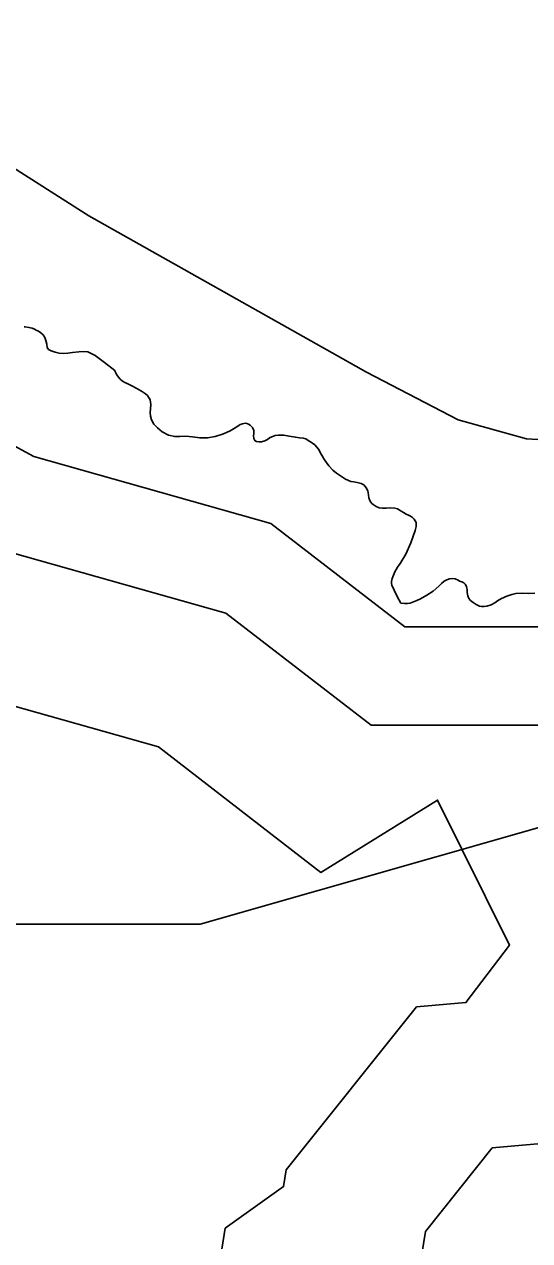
# Model space of a CAD drawing. Extents: x 2082433 to 2279600, y 546599 to 755198.
# Drawn here: x 2180418 to 2180803, y 625167 to 626093 of the extents above; entities that cross this region are included whole.
import ezdxf

# ---------------------------------------------------------------- set-up
doc = ezdxf.new("R2010")
doc.units = 0
for name, color, linetype in [('Exist Boundary Political City Limit New', 7, 'Continuous'), ('Exist Boundary Political Fire Districts', 7, 'Continuous'), ('Exist Hydrographic Buffer Line', 7, 'Continuous'), ('Exist Hydrographic Lake Shore Label', 7, 'Continuous'), ('Exist Road Non-System Type 51', 7, 'Continuous'), ('Map Preparation Boundary City Limit Buffer Line', 7, 'Continuous')]:
    doc.layers.add(name, color=color, linetype=linetype)

msp = doc.modelspace()

# ---------------------------------------------------------------- linework, layer by layer
at = {"layer": 'Exist Boundary Political City Limit New'}
for points in [[(2180441.75, 625843.19), (2180438.75, 625844.25), (2180436.75, 625845.31), (2180435.75, 625846.81), (2180435.25, 625849.38), (2180434.5, 625852.12), (2180433.75, 625854.44), (2180432.5, 625856.38), (2180430.75, 625858), (2180429, 625859.12), (2180427.25, 625860.06), (2180426, 625860.75), (2180424.25, 625861.44), (2180421.75, 625862), (2180419, 625862.44), (2180418.25, 625862.56)], [(2180690.75, 625724.38), (2180688.25, 625724.81), (2180686, 625725.81), (2180683.75, 625727.25), (2180682.75, 625728.06), (2180682, 625729), (2180681.25, 625730.25), (2180680.5, 625732.44), (2180680.25, 625734.44), (2180680, 625736.38), (2180679.5, 625737.5), (2180678.5, 625739.62), (2180677.5, 625741), (2180676.5, 625742.25), (2180674.5, 625743.25), (2180671.5, 625744.12), (2180669, 625744.38), (2180666.75, 625744.75), (2180662.75, 625746.5), (2180658.75, 625749), (2180655.75, 625751.12), (2180653, 625753.38), (2180650, 625756.81), (2180646.75, 625761.25), (2180644, 625765.69), (2180642, 625769.38), (2180639.25, 625772.62), (2180636.75, 625774.44), (2180634.25, 625776), (2180632.5, 625777.12), (2180630.5, 625777.75), (2180627.75, 625778.12), (2180624.5, 625778.44), (2180619.75, 625779.25), (2180615.75, 625780), (2180611.75, 625780.12), (2180609, 625779.69), (2180606.5, 625778.88), (2180604.75, 625777.88), (2180603.25, 625776.75), (2180601.25, 625775.69), (2180598.75, 625775.06), (2180596.75, 625774.94), (2180595, 625775.12), (2180593.75, 625775.94), (2180593, 625777.5), (2180592.75, 625779.44), (2180593, 625781.25), (2180593, 625783.5), (2180591.75, 625785.81), (2180590, 625787.75), (2180588.75, 625788.5), (2180587.5, 625789), (2180586.25, 625789.12), (2180584.25, 625788.75), (2180582.5, 625788.06), (2180581.5, 625787.38), (2180578.75, 625785.56), (2180574.75, 625783.25), (2180569.75, 625781.06), (2180563.5, 625779), (2180557.75, 625778), (2180551.75, 625778.06), (2180546.25, 625778.69), (2180541, 625779.25), (2180536.5, 625779.12), (2180532.75, 625778.94), (2180528, 625780), (2180523.25, 625782.56), (2180519.5, 625785.5), (2180516.75, 625788.31), (2180515, 625791.62), (2180514.25, 625794.38), (2180514, 625797.25), (2180514.25, 625800.06), (2180514.5, 625803.44), (2180514, 625806.94), (2180512, 625810.12), (2180510.5, 625811.5), (2180509, 625812.5), (2180507.5, 625813.44), (2180503.75, 625815.62), (2180500, 625817.69), (2180496.5, 625819.31), (2180494.75, 625820), (2180493, 625821.06), (2180491.25, 625822.75), (2180489.25, 625825.19), (2180488, 625827.31), (2180487, 625829.31), (2180479.25, 625835.44), (2180472.25, 625840.56), (2180466.5, 625843.44), (2180463.75, 625843.75), (2180459.75, 625843.5), (2180455, 625843), (2180451.25, 625842.5), (2180448, 625842.19), (2180444.75, 625842.44), (2180441.75, 625843.19)], [(2180700.25, 625724.56), (2180696.5, 625724.81), (2180693.5, 625724.5), (2180690.75, 625724.38)], [(2180806.75, 625659.69), (2180801.75, 625659.38), (2180797, 625659.81), (2180792.25, 625659.5), (2180791.25, 625659.25), (2180790.25, 625658.94), (2180789.25, 625658.69), (2180785.5, 625657.5), (2180781.25, 625655.75), (2180778.25, 625653.88), (2180776.25, 625652.44), (2180773.5, 625650.94), (2180770.25, 625649.88), (2180768.25, 625649.56), (2180766.25, 625649.56), (2180764.5, 625649.88), (2180762, 625651), (2180759.75, 625652.62), (2180757.75, 625654.19), (2180756.5, 625655.69), (2180755.75, 625657.81), (2180755.25, 625660.19), (2180755.25, 625662.5), (2180755, 625663.56), (2180754.75, 625664.69), (2180754.25, 625665.81), (2180753.75, 625666.69), (2180752.75, 625667.56), (2180751.25, 625668.31), (2180749.5, 625669), (2180748.25, 625669.56), (2180746, 625670.69), (2180744.25, 625670.94), (2180741.75, 625670.62), (2180739.75, 625670), (2180737.75, 625668.81), (2180735.75, 625667.06), (2180733.75, 625665.06), (2180729.25, 625661.25), (2180724.5, 625658.19), (2180719.75, 625655.56), (2180717, 625654.25), (2180714.25, 625653.06), (2180711.75, 625652.19), (2180709.75, 625651.94), (2180707.5, 625652), (2180704.75, 625652.25), (2180702, 625657.31), (2180699.75, 625661.94), (2180698, 625665.88), (2180697.75, 625667.12), (2180697.75, 625668.75), (2180698.25, 625670.88), (2180700.25, 625676), (2180702.25, 625679.5), (2180704.25, 625682.38), (2180708.5, 625689.5), (2180712.25, 625698), (2180715.75, 625707.44), (2180716.5, 625710.5), (2180716.5, 625713.5), (2180715, 625716.19), (2180713.5, 625717.44), (2180712, 625718.31), (2180710.5, 625719.06), (2180708.75, 625720), (2180706.75, 625721.06), (2180705, 625722.19), (2180703.5, 625723.12), (2180702.25, 625723.94), (2180700.25, 625724.56)]]:
    msp.add_lwpolyline(points, dxfattribs=at)
at = {"layer": 'Exist Boundary Political Fire Districts'}
msp.add_lwpolyline([(2181652.05, 625940.4), (2181428.54, 625785.74), (2181170.79, 625613.96), (2180913.04, 625510.87), (2180551.95, 625407.73), (2180191.05, 625407.73), (2179812.73, 625442.12), (2179314.25, 625596.73), (2178747.08, 625751.39), (2178506.35, 625751.39), (2178179.7, 625699.82), (2177595.3, 625613.96), (2177165.51, 625493.69), (2176477.77, 625373.43)], dxfattribs=at)
at = {"layer": 'Exist Hydrographic Buffer Line'}
for points in [[(2178823.89, 626360.2), (2178842.28, 626361.28), (2178964.71, 626312.31), (2179178.52, 626224.59), (2179391.23, 626224.59), (2179488.39, 626224.59), (2179572.51, 626207.77), (2179638.34, 626023.44), (2179839.35, 625922.93), (2180008.53, 625908.43), (2180050.88, 625891.1), (2180065.57, 625793.14), (2180206.94, 625669.45), (2180354.64, 625589.44), (2180520.23, 625542.74), (2180643.85, 625447.21), (2180732.68, 625502.18), (2180787.3, 625391.73), (2180754.28, 625348.14), (2180716.69, 625344.72), (2180617.46, 625220.68), (2180615.46, 625208), (2180571.06, 625176.29), (2180558.21, 625094.93)], [(2180397.03, 625693.85), (2180571.53, 625644.64), (2180682.08, 625559.21), (2180902.17, 625559.21), (2181011.57, 625653.7), (2181027.29, 625657.63), (2181139.45, 625672.92), (2181227.55, 625723.27), (2181275.18, 625776.85), (2181324.97, 625845.31), (2181340.57, 625944.12), (2181351.84, 625975.66), (2181396.11, 625975.66), (2181516.99, 626018.33)], [(2181466.86, 625788.73), (2181421.26, 625726.66), (2181371.27, 625674.94), (2181369.55, 625628.64), (2181325.86, 625616.41), (2181261.21, 625561.6), (2181235.15, 625541.12), (2181084.47, 625460.92), (2181074.19, 625448.49), (2181028.76, 625533.15), (2180881.22, 625454.46), (2180934.6, 625346.53), (2180879.22, 625327.58), (2180833.34, 625267.02), (2180823.06, 625248.67), (2180811.89, 625240.91), (2180774.35, 625237.5), (2180723.46, 625173.9), (2180718.77, 625144.15)]]:
    msp.add_lwpolyline(points, dxfattribs=at)
at = {"layer": 'Exist Hydrographic Lake Shore Label'}
msp.add_lwpolyline([(2180314.37, 625823.93), (2180425.42, 625763.77), (2180605.88, 625712.87), (2180707.68, 625634.21), (2180874.26, 625634.21), (2180976.06, 625722.13), (2181013.08, 625731.38), (2181114.88, 625745.27), (2181179.66, 625782.28), (2181216.68, 625823.93), (2181253.7, 625874.83), (2181267.58, 625962.75), (2181290.72, 626027.53), (2181318.48, 626050.66), (2181383.26, 626050.66), (2181461.93, 626078.43)], dxfattribs=at)
at = {"layer": 'Exist Road Non-System Type 51'}
msp.add_lwpolyline([(2180839.1, 625775.01), (2180800.38, 625777.22), (2180748.38, 625791.6), (2180678.69, 625828.11), (2180467.39, 625947.04), (2180336.85, 626030.01), (2180224.01, 626117.4), (2180178.65, 626167.74), (2180120.02, 626239.65), (2179903.19, 626438.78), (2179725.08, 626581.49), (2179690.78, 626618.55)], dxfattribs=at)
at = {"layer": 'Map Preparation Boundary City Limit Buffer Line'}
for points in [[(2180441.75, 625843.19), (2180438.75, 625844.25), (2180436.75, 625845.31), (2180435.75, 625846.81), (2180435.25, 625849.38), (2180434.5, 625852.12), (2180433.75, 625854.44), (2180432.5, 625856.38), (2180430.75, 625858), (2180429, 625859.12), (2180427.25, 625860.06), (2180426, 625860.75), (2180424.25, 625861.44), (2180421.75, 625862), (2180419, 625862.44), (2180418.25, 625862.56)], [(2180690.75, 625724.38), (2180688.25, 625724.81), (2180686, 625725.81), (2180683.75, 625727.25), (2180682.75, 625728.06), (2180682, 625729), (2180681.25, 625730.25), (2180680.5, 625732.44), (2180680.25, 625734.44), (2180680, 625736.38), (2180679.5, 625737.5), (2180678.5, 625739.62), (2180677.5, 625741), (2180676.5, 625742.25), (2180674.5, 625743.25), (2180671.5, 625744.12), (2180669, 625744.38), (2180666.75, 625744.75), (2180662.75, 625746.5), (2180658.75, 625749), (2180655.75, 625751.12), (2180653, 625753.38), (2180650, 625756.81), (2180646.75, 625761.25), (2180644, 625765.69), (2180642, 625769.38), (2180639.25, 625772.62), (2180636.75, 625774.44), (2180634.25, 625776), (2180632.5, 625777.12), (2180630.5, 625777.75), (2180627.75, 625778.12), (2180624.5, 625778.44), (2180619.75, 625779.25), (2180615.75, 625780), (2180611.75, 625780.12), (2180609, 625779.69), (2180606.5, 625778.88), (2180604.75, 625777.88), (2180603.25, 625776.75), (2180601.25, 625775.69), (2180598.75, 625775.06), (2180596.75, 625774.94), (2180595, 625775.12), (2180593.75, 625775.94), (2180593, 625777.5), (2180592.75, 625779.44), (2180593, 625781.25), (2180593, 625783.5), (2180591.75, 625785.81), (2180590, 625787.75), (2180588.75, 625788.5), (2180587.5, 625789), (2180586.25, 625789.12), (2180584.25, 625788.75), (2180582.5, 625788.06), (2180581.5, 625787.38), (2180578.75, 625785.56), (2180574.75, 625783.25), (2180569.75, 625781.06), (2180563.5, 625779), (2180557.75, 625778), (2180551.75, 625778.06), (2180546.25, 625778.69), (2180541, 625779.25), (2180536.5, 625779.12), (2180532.75, 625778.94), (2180528, 625780), (2180523.25, 625782.56), (2180519.5, 625785.5), (2180516.75, 625788.31), (2180515, 625791.62), (2180514.25, 625794.38), (2180514, 625797.25), (2180514.25, 625800.06), (2180514.5, 625803.44), (2180514, 625806.94), (2180512, 625810.12), (2180510.5, 625811.5), (2180509, 625812.5), (2180507.5, 625813.44), (2180503.75, 625815.62), (2180500, 625817.69), (2180496.5, 625819.31), (2180494.75, 625820), (2180493, 625821.06), (2180491.25, 625822.75), (2180489.25, 625825.19), (2180488, 625827.31), (2180487, 625829.31), (2180479.25, 625835.44), (2180472.25, 625840.56), (2180466.5, 625843.44), (2180463.75, 625843.75), (2180459.75, 625843.5), (2180455, 625843), (2180451.25, 625842.5), (2180448, 625842.19), (2180444.75, 625842.44), (2180441.75, 625843.19)], [(2180700.25, 625724.56), (2180696.5, 625724.81), (2180693.5, 625724.5), (2180690.75, 625724.38)], [(2180806.75, 625659.69), (2180801.75, 625659.38), (2180797, 625659.81), (2180792.25, 625659.5), (2180791.25, 625659.25), (2180790.25, 625658.94), (2180789.25, 625658.69), (2180785.5, 625657.5), (2180781.25, 625655.75), (2180778.25, 625653.88), (2180776.25, 625652.44), (2180773.5, 625650.94), (2180770.25, 625649.88), (2180768.25, 625649.56), (2180766.25, 625649.56), (2180764.5, 625649.88), (2180762, 625651), (2180759.75, 625652.62), (2180757.75, 625654.19), (2180756.5, 625655.69), (2180755.75, 625657.81), (2180755.25, 625660.19), (2180755.25, 625662.5), (2180755, 625663.56), (2180754.75, 625664.69), (2180754.25, 625665.81), (2180753.75, 625666.69), (2180752.75, 625667.56), (2180751.25, 625668.31), (2180749.5, 625669), (2180748.25, 625669.56), (2180746, 625670.69), (2180744.25, 625670.94), (2180741.75, 625670.62), (2180739.75, 625670), (2180737.75, 625668.81), (2180735.75, 625667.06), (2180733.75, 625665.06), (2180729.25, 625661.25), (2180724.5, 625658.19), (2180719.75, 625655.56), (2180717, 625654.25), (2180714.25, 625653.06), (2180711.75, 625652.19), (2180709.75, 625651.94), (2180707.5, 625652), (2180704.75, 625652.25), (2180702, 625657.31), (2180699.75, 625661.94), (2180698, 625665.88), (2180697.75, 625667.12), (2180697.75, 625668.75), (2180698.25, 625670.88), (2180700.25, 625676), (2180702.25, 625679.5), (2180704.25, 625682.38), (2180708.5, 625689.5), (2180712.25, 625698), (2180715.75, 625707.44), (2180716.5, 625710.5), (2180716.5, 625713.5), (2180715, 625716.19), (2180713.5, 625717.44), (2180712, 625718.31), (2180710.5, 625719.06), (2180708.75, 625720), (2180706.75, 625721.06), (2180705, 625722.19), (2180703.5, 625723.12), (2180702.25, 625723.94), (2180700.25, 625724.56)]]:
    msp.add_lwpolyline(points, dxfattribs=at)

doc.saveas('drawing.dxf')
